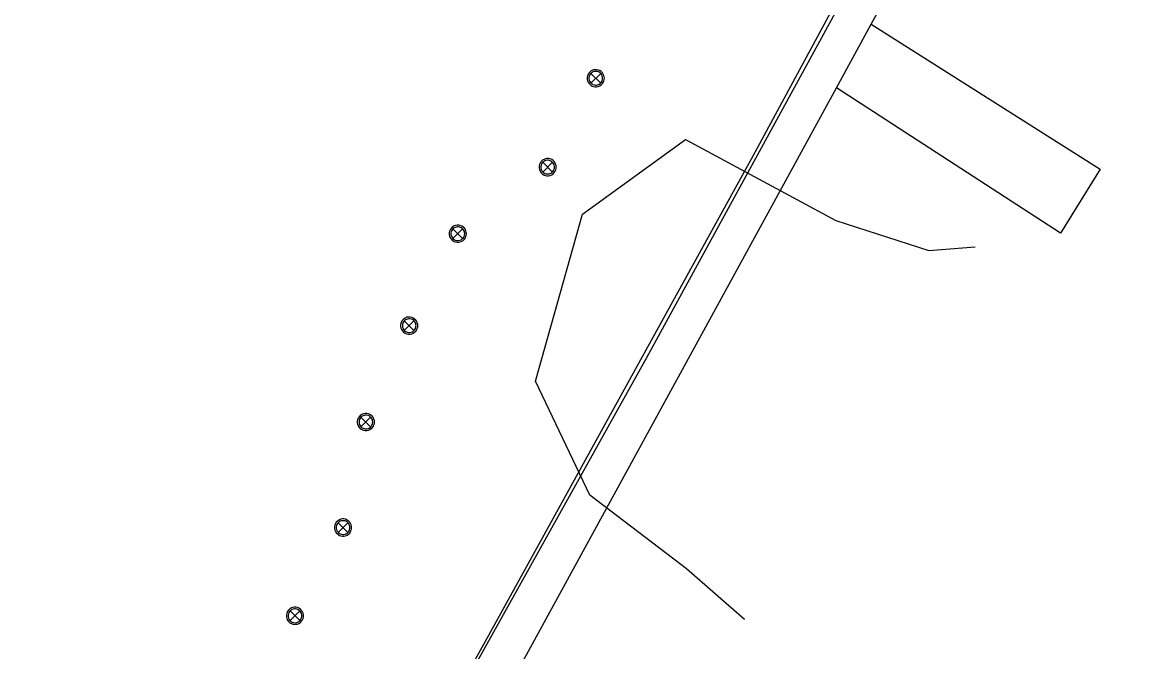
# Model space of a CAD drawing. Extents: x 2161152 to 2175754, y 602179 to 617749.
# Drawn here: x 2165255 to 2165385.3, y 606816.7 to 606890.2 of the extents above; entities that cross this region are included whole.
import ezdxf

# ---------------------------------------------------------------- set-up
doc = ezdxf.new("R2010")
doc.units = 0
for name, color, linetype in [('RD_EX_BldgApp_Deck', 7, 'Continuous'), ('RD_EX_BldgApp_Post', 7, 'Continuous'), ('RD_EX_BldgApp_Steps', 7, 'Continuous'), ('RD_EX_H2O', 7, 'Continuous'), ('RD_EX_VEG', 7, 'Continuous')]:
    doc.layers.add(name, color=color, linetype=linetype)

msp = doc.modelspace()

# ---------------------------------------------------------------- linework, layer by layer
at = {"layer": 'RD_EX_BldgApp_Deck'}
for points in [[(2165385.29, 606944.87), (2165380.92, 606947.28), (2165356.78, 606903.79), (2165327.92, 606851), (2165292.74, 606787.87)], [(2165160.35, 606655.42), (2165205.77, 606700.48), (2165217.23, 606688.67), (2165218.07, 606689.47), (2165223.41, 606694.61), (2165217.64, 606700.73), (2165253.73, 606735.92), (2165284.96, 606763.01), (2165300.29, 606790.6), (2165304.86, 606788.3), (2165309.06, 606795.84), (2165304.13, 606798.45), (2165350.11, 606882.54), (2165354.18, 606889.97), (2165360.87, 606902.22), (2165385.29, 606944.87)]]:
    msp.add_lwpolyline(points, dxfattribs=at)
at = {"layer": 'RD_EX_BldgApp_Post'}
for p, q in [((2165322.58, 606883.08), (2165321.44, 606884.21)), ((2165321.44, 606883.08), (2165322.58, 606884.21)), ((2165316.95, 606872.69), (2165315.82, 606873.83)), ((2165315.82, 606872.69), (2165316.95, 606873.83)), ((2165306.46, 606864.92), (2165305.33, 606866.05)), ((2165305.33, 606864.92), (2165306.46, 606866.05)), ((2165300.78, 606854.18), (2165299.65, 606855.32)), ((2165299.65, 606854.18), (2165300.78, 606855.32)), ((2165295.72, 606842.93), (2165294.59, 606844.06)), ((2165294.59, 606842.93), (2165295.72, 606844.06)), ((2165293.07, 606830.6), (2165291.93, 606831.74)), ((2165291.93, 606830.6), (2165293.07, 606831.74)), ((2165287.44, 606820.3), (2165286.31, 606821.43)), ((2165286.31, 606820.3), (2165287.44, 606821.43))]:
    msp.add_line(p, q, dxfattribs=at)
for points in [[(2165323.01, 606883.65), (2165323, 606883.8), (2165322.96, 606883.96), (2165322.89, 606884.13), (2165322.78, 606884.28), (2165322.65, 606884.42), (2165322.48, 606884.53), (2165322.3, 606884.6), (2165322.11, 606884.64), (2165321.93, 606884.64), (2165321.75, 606884.61), (2165321.6, 606884.56), (2165321.47, 606884.49), (2165321.34, 606884.39), (2165321.22, 606884.27), (2165321.12, 606884.11), (2165321.05, 606883.94), (2165321.01, 606883.74), (2165321.01, 606883.55), (2165321.05, 606883.35), (2165321.12, 606883.18), (2165321.22, 606883.03), (2165321.34, 606882.9), (2165321.47, 606882.8), (2165321.6, 606882.73), (2165321.75, 606882.68), (2165321.93, 606882.65), (2165322.11, 606882.65), (2165322.3, 606882.69), (2165322.48, 606882.76), (2165322.65, 606882.87), (2165322.78, 606883.01), (2165322.89, 606883.16), (2165322.96, 606883.33), (2165323, 606883.49), (2165323.01, 606883.65)], [(2165322.81, 606883.65), (2165322.8, 606883.77), (2165322.77, 606883.9), (2165322.71, 606884.03), (2165322.63, 606884.15), (2165322.52, 606884.26), (2165322.39, 606884.35), (2165322.24, 606884.41), (2165322.09, 606884.44), (2165321.94, 606884.44), (2165321.81, 606884.42), (2165321.68, 606884.38), (2165321.58, 606884.32), (2165321.47, 606884.24), (2165321.38, 606884.14), (2165321.3, 606884.02), (2165321.24, 606883.88), (2165321.21, 606883.72), (2165321.21, 606883.57), (2165321.24, 606883.41), (2165321.3, 606883.27), (2165321.38, 606883.15), (2165321.47, 606883.05), (2165321.58, 606882.97), (2165321.68, 606882.91), (2165321.81, 606882.87), (2165321.94, 606882.85), (2165322.09, 606882.85), (2165322.24, 606882.88), (2165322.39, 606882.94), (2165322.52, 606883.03), (2165322.63, 606883.14), (2165322.71, 606883.26), (2165322.77, 606883.39), (2165322.8, 606883.52), (2165322.81, 606883.65)], [(2165317.39, 606873.26), (2165317.37, 606873.41), (2165317.33, 606873.58), (2165317.26, 606873.74), (2165317.16, 606873.9), (2165317.02, 606874.03), (2165316.86, 606874.14), (2165316.67, 606874.22), (2165316.48, 606874.26), (2165316.3, 606874.26), (2165316.13, 606874.23), (2165315.97, 606874.17), (2165315.84, 606874.1), (2165315.71, 606874), (2165315.6, 606873.88), (2165315.5, 606873.73), (2165315.42, 606873.55), (2165315.39, 606873.36), (2165315.39, 606873.16), (2165315.42, 606872.97), (2165315.5, 606872.79), (2165315.6, 606872.64), (2165315.71, 606872.51), (2165315.84, 606872.42), (2165315.97, 606872.34), (2165316.13, 606872.29), (2165316.3, 606872.26), (2165316.48, 606872.26), (2165316.67, 606872.3), (2165316.86, 606872.37), (2165317.02, 606872.48), (2165317.16, 606872.62), (2165317.26, 606872.78), (2165317.33, 606872.94), (2165317.37, 606873.1), (2165317.39, 606873.26)], [(2165317.19, 606873.26), (2165317.18, 606873.38), (2165317.14, 606873.51), (2165317.09, 606873.64), (2165317, 606873.77), (2165316.89, 606873.88), (2165316.76, 606873.97), (2165316.62, 606874.03), (2165316.46, 606874.06), (2165316.32, 606874.06), (2165316.18, 606874.03), (2165316.06, 606873.99), (2165315.95, 606873.93), (2165315.85, 606873.86), (2165315.75, 606873.76), (2165315.67, 606873.63), (2165315.62, 606873.49), (2165315.59, 606873.34), (2165315.59, 606873.18), (2165315.62, 606873.03), (2165315.67, 606872.89), (2165315.75, 606872.76), (2165315.85, 606872.66), (2165315.95, 606872.59), (2165316.06, 606872.53), (2165316.18, 606872.48), (2165316.32, 606872.46), (2165316.46, 606872.46), (2165316.62, 606872.49), (2165316.76, 606872.55), (2165316.89, 606872.64), (2165317, 606872.75), (2165317.09, 606872.87), (2165317.14, 606873.01), (2165317.18, 606873.14), (2165317.19, 606873.26)], [(2165306.9, 606865.49), (2165306.89, 606865.64), (2165306.85, 606865.8), (2165306.78, 606865.97), (2165306.67, 606866.12), (2165306.53, 606866.26), (2165306.37, 606866.37), (2165306.19, 606866.44), (2165306, 606866.48), (2165305.81, 606866.48), (2165305.64, 606866.45), (2165305.49, 606866.4), (2165305.35, 606866.33), (2165305.23, 606866.23), (2165305.11, 606866.11), (2165305.01, 606865.95), (2165304.94, 606865.78), (2165304.9, 606865.58), (2165304.9, 606865.39), (2165304.94, 606865.19), (2165305.01, 606865.02), (2165305.11, 606864.87), (2165305.23, 606864.74), (2165305.35, 606864.64), (2165305.49, 606864.57), (2165305.64, 606864.52), (2165305.81, 606864.49), (2165306, 606864.49), (2165306.19, 606864.53), (2165306.37, 606864.6), (2165306.53, 606864.71), (2165306.67, 606864.85), (2165306.78, 606865), (2165306.85, 606865.17), (2165306.89, 606865.33), (2165306.9, 606865.49)], [(2165306.7, 606865.49), (2165306.69, 606865.61), (2165306.66, 606865.74), (2165306.6, 606865.87), (2165306.52, 606865.99), (2165306.41, 606866.1), (2165306.28, 606866.19), (2165306.13, 606866.25), (2165305.98, 606866.28), (2165305.83, 606866.28), (2165305.69, 606866.26), (2165305.57, 606866.22), (2165305.46, 606866.16), (2165305.36, 606866.08), (2165305.27, 606865.98), (2165305.19, 606865.86), (2165305.13, 606865.72), (2165305.1, 606865.56), (2165305.1, 606865.41), (2165305.13, 606865.25), (2165305.19, 606865.11), (2165305.27, 606864.99), (2165305.36, 606864.89), (2165305.46, 606864.81), (2165305.57, 606864.75), (2165305.69, 606864.71), (2165305.83, 606864.69), (2165305.98, 606864.69), (2165306.13, 606864.72), (2165306.28, 606864.78), (2165306.41, 606864.87), (2165306.52, 606864.98), (2165306.6, 606865.1), (2165306.66, 606865.23), (2165306.69, 606865.36), (2165306.7, 606865.49)], [(2165301.22, 606854.75), (2165301.21, 606854.9), (2165301.17, 606855.07), (2165301.1, 606855.23), (2165300.99, 606855.39), (2165300.85, 606855.52), (2165300.69, 606855.63), (2165300.51, 606855.71), (2165300.32, 606855.75), (2165300.13, 606855.75), (2165299.96, 606855.72), (2165299.81, 606855.66), (2165299.67, 606855.59), (2165299.55, 606855.49), (2165299.43, 606855.37), (2165299.33, 606855.22), (2165299.26, 606855.04), (2165299.22, 606854.85), (2165299.22, 606854.65), (2165299.26, 606854.46), (2165299.33, 606854.28), (2165299.43, 606854.13), (2165299.55, 606854), (2165299.67, 606853.91), (2165299.81, 606853.83), (2165299.96, 606853.78), (2165300.13, 606853.75), (2165300.32, 606853.75), (2165300.51, 606853.79), (2165300.69, 606853.86), (2165300.85, 606853.97), (2165300.99, 606854.11), (2165301.1, 606854.27), (2165301.17, 606854.43), (2165301.21, 606854.59), (2165301.22, 606854.75)], [(2165301.02, 606854.75), (2165301.01, 606854.87), (2165300.98, 606855), (2165300.92, 606855.13), (2165300.83, 606855.26), (2165300.72, 606855.37), (2165300.59, 606855.46), (2165300.45, 606855.52), (2165300.3, 606855.55), (2165300.15, 606855.55), (2165300.01, 606855.52), (2165299.89, 606855.48), (2165299.78, 606855.42), (2165299.68, 606855.34), (2165299.59, 606855.24), (2165299.51, 606855.12), (2165299.45, 606854.98), (2165299.42, 606854.83), (2165299.42, 606854.67), (2165299.45, 606854.52), (2165299.51, 606854.37), (2165299.59, 606854.25), (2165299.68, 606854.15), (2165299.78, 606854.08), (2165299.89, 606854.02), (2165300.01, 606853.97), (2165300.15, 606853.95), (2165300.3, 606853.95), (2165300.45, 606853.98), (2165300.59, 606854.04), (2165300.72, 606854.13), (2165300.83, 606854.24), (2165300.92, 606854.36), (2165300.98, 606854.5), (2165301.01, 606854.63), (2165301.02, 606854.75)], [(2165296.16, 606843.49), (2165296.15, 606843.65), (2165296.11, 606843.81), (2165296.04, 606843.98), (2165295.93, 606844.13), (2165295.79, 606844.27), (2165295.63, 606844.38), (2165295.45, 606844.45), (2165295.26, 606844.49), (2165295.07, 606844.49), (2165294.9, 606844.46), (2165294.75, 606844.41), (2165294.61, 606844.34), (2165294.49, 606844.24), (2165294.37, 606844.11), (2165294.27, 606843.96), (2165294.2, 606843.79), (2165294.16, 606843.59), (2165294.16, 606843.4), (2165294.2, 606843.2), (2165294.27, 606843.03), (2165294.37, 606842.87), (2165294.49, 606842.75), (2165294.61, 606842.65), (2165294.75, 606842.58), (2165294.9, 606842.53), (2165295.07, 606842.5), (2165295.26, 606842.5), (2165295.45, 606842.53), (2165295.63, 606842.61), (2165295.79, 606842.72), (2165295.93, 606842.86), (2165296.04, 606843.01), (2165296.11, 606843.18), (2165296.15, 606843.34), (2165296.16, 606843.49)], [(2165295.96, 606843.49), (2165295.95, 606843.62), (2165295.92, 606843.75), (2165295.86, 606843.88), (2165295.78, 606844), (2165295.67, 606844.11), (2165295.53, 606844.2), (2165295.39, 606844.26), (2165295.24, 606844.29), (2165295.09, 606844.29), (2165294.95, 606844.27), (2165294.83, 606844.23), (2165294.72, 606844.17), (2165294.62, 606844.09), (2165294.53, 606843.99), (2165294.45, 606843.87), (2165294.39, 606843.73), (2165294.36, 606843.57), (2165294.36, 606843.42), (2165294.39, 606843.26), (2165294.45, 606843.12), (2165294.53, 606843), (2165294.62, 606842.9), (2165294.72, 606842.82), (2165294.83, 606842.76), (2165294.95, 606842.72), (2165295.09, 606842.7), (2165295.24, 606842.7), (2165295.39, 606842.73), (2165295.53, 606842.79), (2165295.67, 606842.87), (2165295.78, 606842.98), (2165295.86, 606843.11), (2165295.92, 606843.24), (2165295.95, 606843.37), (2165295.96, 606843.49)], [(2165293.5, 606831.17), (2165293.49, 606831.32), (2165293.45, 606831.49), (2165293.38, 606831.65), (2165293.27, 606831.81), (2165293.14, 606831.94), (2165292.97, 606832.05), (2165292.79, 606832.13), (2165292.6, 606832.17), (2165292.42, 606832.17), (2165292.24, 606832.14), (2165292.09, 606832.08), (2165291.96, 606832.01), (2165291.83, 606831.92), (2165291.71, 606831.79), (2165291.61, 606831.64), (2165291.54, 606831.46), (2165291.5, 606831.27), (2165291.5, 606831.07), (2165291.54, 606830.88), (2165291.61, 606830.7), (2165291.71, 606830.55), (2165291.83, 606830.42), (2165291.96, 606830.33), (2165292.09, 606830.26), (2165292.24, 606830.2), (2165292.42, 606830.17), (2165292.6, 606830.17), (2165292.79, 606830.21), (2165292.97, 606830.29), (2165293.14, 606830.4), (2165293.27, 606830.53), (2165293.38, 606830.69), (2165293.45, 606830.85), (2165293.49, 606831.02), (2165293.5, 606831.17)], [(2165293.3, 606831.17), (2165293.29, 606831.29), (2165293.26, 606831.42), (2165293.2, 606831.55), (2165293.12, 606831.68), (2165293.01, 606831.79), (2165292.88, 606831.88), (2165292.73, 606831.94), (2165292.58, 606831.97), (2165292.43, 606831.97), (2165292.29, 606831.95), (2165292.17, 606831.9), (2165292.06, 606831.84), (2165291.96, 606831.77), (2165291.87, 606831.67), (2165291.79, 606831.54), (2165291.73, 606831.4), (2165291.7, 606831.25), (2165291.7, 606831.09), (2165291.73, 606830.94), (2165291.79, 606830.8), (2165291.87, 606830.67), (2165291.96, 606830.57), (2165292.06, 606830.5), (2165292.17, 606830.44), (2165292.29, 606830.39), (2165292.43, 606830.37), (2165292.58, 606830.37), (2165292.73, 606830.4), (2165292.88, 606830.46), (2165293.01, 606830.55), (2165293.12, 606830.66), (2165293.2, 606830.79), (2165293.26, 606830.92), (2165293.29, 606831.05), (2165293.3, 606831.17)], [(2165287.88, 606820.86), (2165287.87, 606821.02), (2165287.83, 606821.18), (2165287.76, 606821.34), (2165287.65, 606821.5), (2165287.51, 606821.64), (2165287.35, 606821.75), (2165287.17, 606821.82), (2165286.98, 606821.86), (2165286.79, 606821.86), (2165286.62, 606821.83), (2165286.47, 606821.78), (2165286.33, 606821.7), (2165286.21, 606821.61), (2165286.09, 606821.48), (2165285.99, 606821.33), (2165285.92, 606821.15), (2165285.88, 606820.96), (2165285.88, 606820.76), (2165285.92, 606820.57), (2165285.99, 606820.39), (2165286.09, 606820.24), (2165286.21, 606820.12), (2165286.33, 606820.02), (2165286.47, 606819.95), (2165286.62, 606819.89), (2165286.79, 606819.86), (2165286.98, 606819.87), (2165287.17, 606819.9), (2165287.35, 606819.98), (2165287.51, 606820.09), (2165287.65, 606820.23), (2165287.76, 606820.38), (2165287.83, 606820.55), (2165287.87, 606820.71), (2165287.88, 606820.86)], [(2165287.68, 606820.86), (2165287.67, 606820.99), (2165287.64, 606821.12), (2165287.58, 606821.25), (2165287.5, 606821.37), (2165287.39, 606821.48), (2165287.25, 606821.57), (2165287.11, 606821.63), (2165286.96, 606821.66), (2165286.81, 606821.66), (2165286.67, 606821.64), (2165286.55, 606821.59), (2165286.44, 606821.54), (2165286.34, 606821.46), (2165286.25, 606821.36), (2165286.17, 606821.24), (2165286.11, 606821.1), (2165286.08, 606820.94), (2165286.08, 606820.78), (2165286.11, 606820.63), (2165286.17, 606820.49), (2165286.25, 606820.37), (2165286.34, 606820.27), (2165286.44, 606820.19), (2165286.55, 606820.13), (2165286.67, 606820.09), (2165286.81, 606820.06), (2165286.96, 606820.06), (2165287.11, 606820.09), (2165287.25, 606820.16), (2165287.39, 606820.24), (2165287.5, 606820.35), (2165287.58, 606820.48), (2165287.64, 606820.61), (2165287.67, 606820.74), (2165287.68, 606820.86)]]:
    msp.add_lwpolyline(points, dxfattribs=at)
at = {"layer": 'RD_EX_BldgApp_Steps'}
msp.add_lwpolyline([(2165354.18, 606889.97), (2165380.91, 606873.01), (2165376.28, 606865.53), (2165350.11, 606882.54)], dxfattribs=at)
at = {"layer": 'RD_EX_H2O'}
msp.add_lwpolyline([(2165379.87, 606956.58), (2165374.83, 606950.07), (2165372.31, 606948.11), (2165369.87, 606945.61), (2165369.22, 606943.94), (2165370.96, 606942), (2165372.95, 606940.59), (2165374.79, 606938.9), (2165374.85, 606938.39), (2165340.34, 606874.53), (2165309.3, 606818.2), (2165284.57, 606773.77), (2165274.73, 606755.19), (2165270.69, 606749.92), (2165265.22, 606745.12), (2165259.79, 606740.35), (2165254.5, 606734.69), (2165248.15, 606727.36), (2165240.95, 606719.81), (2165235.39, 606714.32), (2165229.21, 606708.64), (2165218.95, 606698.78), (2165208.32, 606686.94), (2165200.45, 606678.6)], dxfattribs=at)
at = {"layer": 'RD_EX_VEG'}
msp.add_lwpolyline([(2165339.36, 606820.42), (2165332.61, 606826.34), (2165321.3, 606834.97), (2165314.97, 606848.28), (2165320.46, 606867.76), (2165332.48, 606876.5), (2165350.06, 606867.04), (2165360.9, 606863.51), (2165366.3, 606863.96)], dxfattribs=at)

doc.saveas('drawing.dxf')
